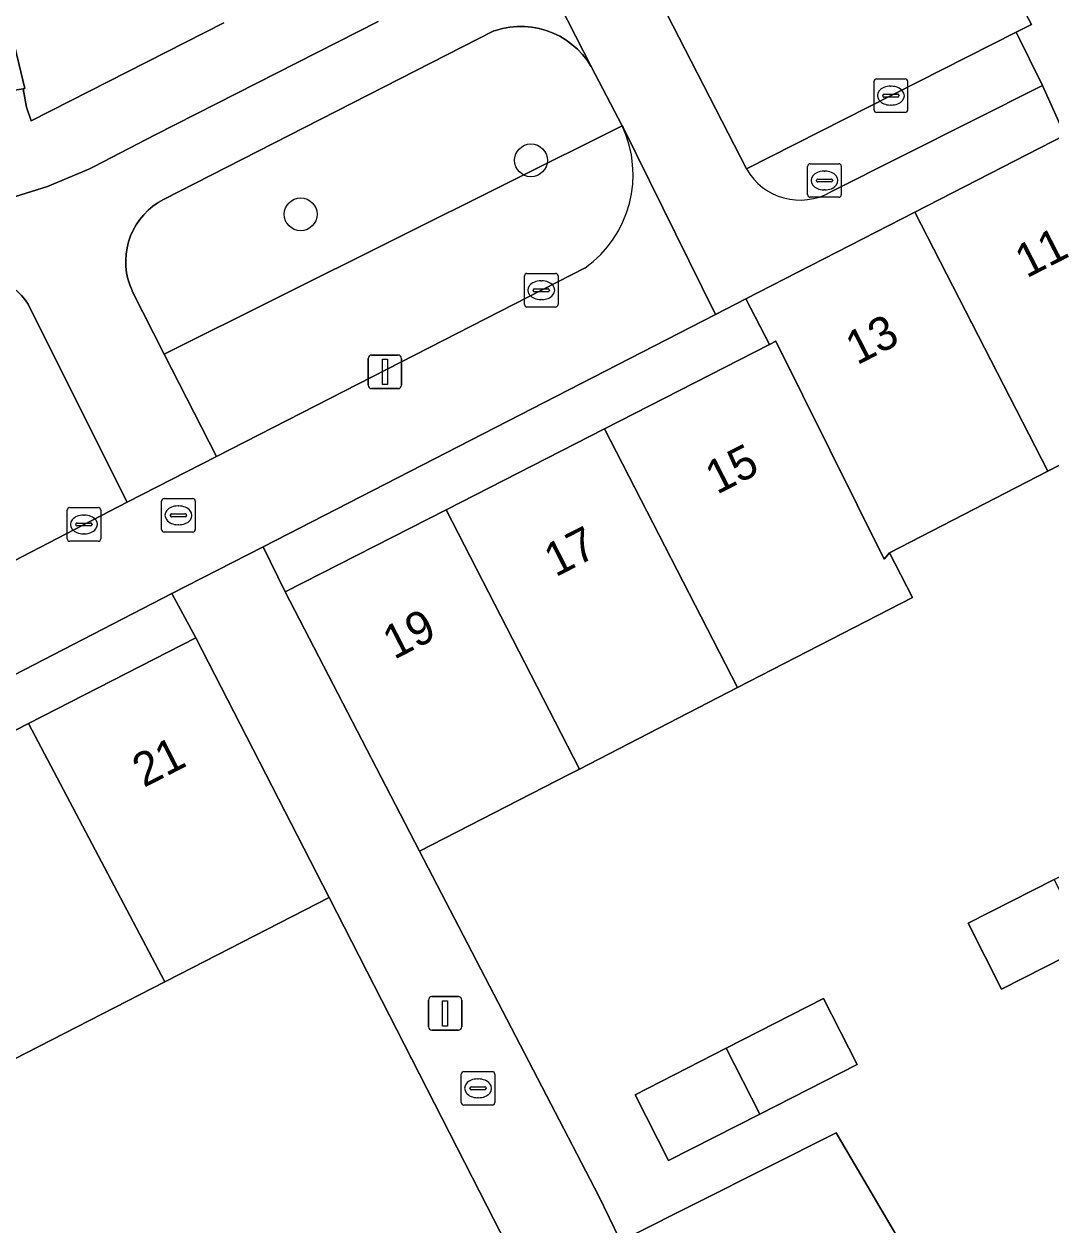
# Model space of a CAD drawing. Extents: x 160377 to 161131, y 383938 to 384853.
# Drawn here: x 161029.82 to 161060.41, y 384104.25 to 384140.01 of the extents above; entities that cross this region are included whole.
import ezdxf

# ---------------------------------------------------------------- set-up
doc = ezdxf.new("R2010")
doc.units = 0
for name, color, linetype in [('IMGEO_Boom', 7, 'Continuous'), ('IMGEO_Erf', 7, 'Continuous'), ('IMGEO_Groenvoorziening', 7, 'Continuous'), ('IMGEO_Kolk', 7, 'Continuous'), ('IMGEO_Lichtmast', 7, 'Continuous'), ('IMGEO_Muur', 7, 'Continuous'), ('IMGEO_Pand', 7, 'Continuous'), ('IMGEO_Pand_nummerreeks', 7, 'Continuous'), ('IMGEO_Parkeervlak_open', 7, 'Continuous'), ('IMGEO_Rijbaan_lokaal_open', 7, 'Continuous'), ('IMGEO_Rioolput', 7, 'Continuous'), ('IMGEO_Voetpad_halfverhard', 7, 'Continuous'), ('IMGEO_Voetpad_open', 7, 'Continuous')]:
    doc.layers.add(name, color=color, linetype=linetype)

msp = doc.modelspace()

# ---------------------------------------------------------------- linework, layer by layer
at = {"layer": 'IMGEO_Boom'}
for centre in [(161044.919, 384135.947), (161038.059, 384134.34)]:
    msp.add_circle(centre, 0.489, dxfattribs=at)
at = {"layer": 'IMGEO_Erf'}
for points in [[(161034.926, 384188.154), (161057.391, 384144.576), (161059.823, 384139.987), (161059.366, 384139.765), (161060.16, 384138.173), (161060.825, 384136.697)], [(161065.173, 384129.188), (161060.316, 384126.688), (161055.594, 384124.258), (161056.279, 384122.926), (161051.074, 384120.247), (161046.362, 384117.822), (161046.049, 384117.661), (161041.603, 384115.373), (161046.943, 384105.106), (161047.557, 384103.835), (161047.283, 384103.702), (161051.279, 384096.671), (161057.133, 384086.372), (161057.479, 384086.551), (161057.345, 384086.808), (161060.522, 384088.46)], [(161053.635, 384084.865), (161050.608, 384090.89), (161045.881, 384100.391), (161043.612, 384104.8), (161038.91, 384114.001), (161034.462, 384111.719), (161034.018, 384111.491), (161029.137, 384108.987), (161024.243, 384106.476), (161019.449, 384104.017), (161018.79, 384105.301), (161013.842, 384102.878), (161009.074, 384100.476), (161007.442, 384103.643), (161005.151, 384108.087), (161002.558, 384106.761), (161001.122, 384109.491), (161000, 384111.558), (160996.945, 384117.185), (160973.277, 384103.758), (160955.415, 384093.563), (160973.352, 384063.337)]]:
    msp.add_lwpolyline(points, dxfattribs=at)
for points in [[(161050.415, 384131.358), (161036.946, 384124.434), (161037.601, 384123.095), (161042.393, 384125.545), (161047.111, 384127.956), (161052.02, 384130.466), (161051.315, 384131.821)], [(161034.221, 384123.045), (161015.1, 384113.176), (161015.705, 384111.888), (161020.168, 384114.173), (161025.064, 384116.68), (161029.948, 384119.18), (161034.932, 384121.732)], [(161064.55, 384114.129), (161061.496, 384112.572), (161058.937, 384111.268), (161057.939, 384113.229), (161060.5, 384114.534), (161063.552, 384116.09)], [(161054.633, 384109.025), (161051.735, 384107.548), (161049.02, 384106.164), (161048.022, 384108.125), (161050.734, 384109.507), (161053.635, 384110.986)], [(161054.008, 384106.99), (161054.077, 384106.873), (161058.069, 384100.086), (161051.611, 384096.838), (161047.809, 384103.873)]]:
    msp.add_lwpolyline(points, close=True, dxfattribs=at)
at = {"layer": 'IMGEO_Groenvoorziening'}
for points in [[(160990.804, 384145.659), (160994.784, 384139.197), (160994.905, 384139.173), (160998.463, 384138.478), (161007.166, 384134.542), (161007.773, 384134.636), (161029.797, 384138.079), (161029.845, 384138.087), (161029.42, 384139.864), (161026.658, 384162.899), (161031.19, 384164.897), (161032.918, 384165.659), (161032.625, 384166.23), (161024.34, 384182.407)], [(161026.658, 384162.899), (161029.42, 384139.864), (161029.845, 384138.087), (161029.797, 384138.079), (161029.891, 384137.526), (161030.032, 384137.124), (161035.775, 384140.036)], [(161035.775, 384140.036), (161030.032, 384137.124), (161029.891, 384137.526), (161029.797, 384138.079), (161007.773, 384134.636), (161008.817, 384133.644), (161006.091, 384132.899), (161000.909, 384131.883), (161000.593, 384131.93), (161000.006, 384132.205), (160999.577, 384132.69), (160996.839, 384136.297), (160994.905, 384139.173), (160994.784, 384139.197), (160990.804, 384145.659)], [(160993.254, 384137.015), (160994.774, 384134.801), (160996.642, 384132.385), (160997.603, 384131.137), (161000, 384130.562), (161005.718, 384129.189), (161006.277, 384131.058), (161011.953, 384131.288), (161012.616, 384129.509), (161018.887, 384131.803), (161023.951, 384133.656), (161027.944, 384134.478), (161029.247, 384134.766), (161030.518, 384135.17), (161031.749, 384135.685), (161031.909, 384135.762), (161033.725, 384136.709), (161040.371, 384140.079)], [(161047.633, 384136.971), (161033.998, 384130.18), (161035.555, 384127.128), (161046.535, 384132.75)]]:
    msp.add_lwpolyline(points, dxfattribs=at)
for points in [[(161047.633, 384136.971), (161046.716, 384138.743), (161046.595, 384138.926), (161046.458, 384139.097), (161046.306, 384139.256), (161046.141, 384139.4), (161045.963, 384139.529), (161045.775, 384139.641), (161045.577, 384139.737), (161045.371, 384139.814), (161045.16, 384139.872), (161044.944, 384139.912), (161044.726, 384139.932), (161044.506, 384139.932), (161044.288, 384139.913), (161044.072, 384139.874), (161043.86, 384139.816), (161043.814, 384139.801), (161033.972, 384134.781), (161033.811, 384134.688), (161033.658, 384134.581), (161033.516, 384134.46), (161033.385, 384134.328), (161033.267, 384134.184), (161033.162, 384134.031), (161033.07, 384133.868), (161032.994, 384133.698), (161032.934, 384133.522), (161032.889, 384133.341), (161032.861, 384133.157), (161032.849, 384132.971), (161032.854, 384132.785), (161032.875, 384132.6), (161032.913, 384132.418), (161032.967, 384132.239), (161033.037, 384132.067), (161033.042, 384132.055), (161033.998, 384130.18)], [(161017.635, 384117.933), (161027.949, 384123.209), (161032.896, 384125.768), (161030.017, 384131.52), (161029.94, 384131.661), (161029.85, 384131.795), (161029.748, 384131.92), (161029.636, 384132.036), (161029.514, 384132.141), (161029.383, 384132.235), (161029.245, 384132.317), (161029.099, 384132.386), (161028.948, 384132.441), (161028.792, 384132.483), (161028.634, 384132.511), (161028.473, 384132.525), (161028.312, 384132.525), (161028.152, 384132.509), (161027.993, 384132.48), (161027.956, 384132.471), (161024.349, 384131.847), (161013.27, 384127.709), (161013.929, 384125.926), (161012.392, 384124.721)]]:
    msp.add_lwpolyline(points, close=True, dxfattribs=at)
msp.add_arc((161044.568, 384135.515), 3.393, 305.4298, 25.408, dxfattribs=at)
at = {"layer": 'IMGEO_Kolk'}
for p, q in [((161055.138, 384137.447), (161055.138, 384138.299)), ((161055.213, 384138.373), (161056.065, 384138.373)), ((161055.626, 384138.153), (161055.651, 384138.153)), ((161056.139, 384138.299), (161056.139, 384137.447)), ((161055.397, 384137.867), (161055.397, 384137.879)), ((161055.835, 384137.83), (161055.437, 384137.83)), ((161055.44, 384137.916), (161055.838, 384137.916)), ((161055.881, 384137.879), (161055.881, 384137.867)), ((161055.649, 384137.593), (161055.624, 384137.593)), ((161056.065, 384137.373), (161055.213, 384137.373)), ((161044.725, 384131.653), (161044.725, 384132.505)), ((161044.8, 384132.579), (161045.652, 384132.579)), ((161045.726, 384132.505), (161045.726, 384131.653)), ((161044.984, 384132.073), (161044.984, 384132.085)), ((161045.422, 384132.036), (161045.024, 384132.036)), ((161045.027, 384132.122), (161045.425, 384132.122)), ((161045.213, 384132.359), (161045.238, 384132.359)), ((161045.468, 384132.085), (161045.468, 384132.073)), ((161045.236, 384131.799), (161045.211, 384131.799)), ((161045.652, 384131.579), (161044.8, 384131.579)), ((161031.179, 384125.605), (161032.031, 384125.605)), ((161031.104, 384124.679), (161031.104, 384125.531)), ((161031.592, 384125.385), (161031.617, 384125.385)), ((161032.105, 384125.531), (161032.105, 384124.679)), ((161031.363, 384125.099), (161031.363, 384125.111)), ((161031.801, 384125.062), (161031.403, 384125.062)), ((161031.406, 384125.148), (161031.804, 384125.148)), ((161031.847, 384125.111), (161031.847, 384125.099)), ((161032.031, 384124.605), (161031.179, 384124.605)), ((161031.615, 384124.825), (161031.59, 384124.825)), ((161042.917, 384108.816), (161043.769, 384108.816)), ((161042.842, 384107.89), (161042.842, 384108.742)), ((161043.33, 384108.596), (161043.355, 384108.596)), ((161043.843, 384108.742), (161043.843, 384107.89)), ((161043.101, 384108.31), (161043.101, 384108.322)), ((161043.539, 384108.273), (161043.141, 384108.273)), ((161043.144, 384108.359), (161043.542, 384108.359)), ((161043.585, 384108.322), (161043.585, 384108.31)), ((161043.769, 384107.816), (161042.917, 384107.816)), ((161043.353, 384108.036), (161043.328, 384108.036))]:
    msp.add_line(p, q, dxfattribs=at)
for points in [[(161055.138, 384137.447), (161055.138, 384138.299)], [(161055.213, 384138.373), (161056.065, 384138.373)], [(161056.139, 384138.299), (161056.139, 384137.447)], [(161056.065, 384137.373), (161055.213, 384137.373)], [(161044.725, 384131.653), (161044.725, 384132.505)], [(161044.8, 384132.579), (161045.652, 384132.579)], [(161045.726, 384132.505), (161045.726, 384131.653)], [(161045.652, 384131.579), (161044.8, 384131.579)], [(161031.179, 384125.605), (161032.031, 384125.605)], [(161031.104, 384124.679), (161031.104, 384125.531)], [(161032.105, 384125.531), (161032.105, 384124.679)], [(161032.031, 384124.605), (161031.179, 384124.605)], [(161042.917, 384108.816), (161043.769, 384108.816)], [(161042.842, 384107.89), (161042.842, 384108.742)], [(161043.843, 384108.742), (161043.843, 384107.89)], [(161043.769, 384107.816), (161042.917, 384107.816)]]:
    msp.add_lwpolyline(points, dxfattribs=at)
for centre, radius, start, end in [((161055.215, 384138.297), 0.0765, 91.552, 178.448), ((161055.215, 384138.297), 0.0765, 91.552, 178.448), ((161056.063, 384138.297), 0.0765, 1.552, 88.448), ((161056.063, 384138.297), 0.0765, 1.552, 88.448), ((161055.437, 384137.876), 0.0403, 85.8775, 175.7526), ((161055.434, 384137.866), 0.0366, 178.938, 274.7102), ((161055.838, 384137.873), 0.043, 264.8664, 352.4533), ((161055.842, 384137.878), 0.0386, 1.7309, 96.639), ((161055.215, 384137.449), 0.0765, 181.552, 268.448), ((161055.215, 384137.449), 0.0765, 181.552, 268.448), ((161056.063, 384137.449), 0.0765, 271.552, 358.448), ((161056.063, 384137.449), 0.0765, 271.552, 358.448), ((161044.802, 384132.503), 0.0765, 91.552, 178.448), ((161044.802, 384132.503), 0.0765, 91.552, 178.448), ((161045.65, 384132.503), 0.0765, 1.552, 88.448), ((161045.65, 384132.503), 0.0765, 1.552, 88.448), ((161045.024, 384132.082), 0.0403, 85.8775, 175.7526), ((161045.021, 384132.072), 0.0366, 178.938, 274.7102), ((161045.425, 384132.079), 0.043, 264.8664, 352.4533), ((161045.429, 384132.084), 0.0386, 1.7309, 96.639), ((161044.802, 384131.655), 0.0765, 181.552, 268.448), ((161044.802, 384131.655), 0.0765, 181.552, 268.448), ((161045.65, 384131.655), 0.0765, 271.552, 358.448), ((161045.65, 384131.655), 0.0765, 271.552, 358.448), ((161031.181, 384125.529), 0.0765, 91.552, 178.448), ((161031.181, 384125.529), 0.0765, 91.552, 178.448), ((161032.029, 384125.529), 0.0765, 1.552, 88.448), ((161032.029, 384125.529), 0.0765, 1.552, 88.448), ((161031.403, 384125.108), 0.0403, 85.8775, 175.7526), ((161031.4, 384125.098), 0.0366, 178.938, 274.7102), ((161031.804, 384125.105), 0.043, 264.8664, 352.4533), ((161031.808, 384125.11), 0.0386, 1.7309, 96.639), ((161031.181, 384124.681), 0.0765, 181.552, 268.448), ((161031.181, 384124.681), 0.0765, 181.552, 268.448), ((161032.029, 384124.681), 0.0765, 271.552, 358.448), ((161032.029, 384124.681), 0.0765, 271.552, 358.448), ((161042.919, 384108.74), 0.0765, 91.552, 178.448), ((161042.919, 384108.74), 0.0765, 91.552, 178.448), ((161043.767, 384108.74), 0.0765, 1.552, 88.448), ((161043.767, 384108.74), 0.0765, 1.552, 88.448), ((161043.141, 384108.319), 0.0403, 85.8775, 175.7526), ((161043.138, 384108.309), 0.0366, 178.938, 274.7102), ((161043.542, 384108.316), 0.043, 264.8664, 352.4533), ((161043.546, 384108.321), 0.0386, 1.7309, 96.639), ((161042.919, 384107.892), 0.0765, 181.552, 268.448), ((161042.919, 384107.892), 0.0765, 181.552, 268.448), ((161043.767, 384107.892), 0.0765, 271.552, 358.448), ((161043.767, 384107.892), 0.0765, 271.552, 358.448)]:
    msp.add_arc(centre, radius, start, end, dxfattribs=at)
for centre, major_axis, ratio, start_param, end_param in [((161055.625, 384137.873), (-0.387, 0.002), 0.722429, 4.712389, 7.853982), ((161055.65, 384137.873), (-0.39, 0.002), 0.717154, 1.570796, 4.712389), ((161045.212, 384132.079), (-0.387, 0.002), 0.722429, 4.712389, 7.853982), ((161045.237, 384132.079), (-0.39, 0.002), 0.717154, 1.570796, 4.712389), ((161031.591, 384125.105), (-0.387, 0.002), 0.722429, 4.712389, 7.853982), ((161031.616, 384125.105), (-0.39, 0.002), 0.717154, 1.570796, 4.712389), ((161043.329, 384108.316), (-0.387, 0.002), 0.722429, 4.712389, 7.853982), ((161043.354, 384108.316), (-0.39, 0.002), 0.717154, 1.570796, 4.712389)]:
    msp.add_ellipse(centre, major_axis=major_axis, ratio=ratio, start_param=start_param, end_param=end_param, dxfattribs=at)
at = {"layer": 'IMGEO_Lichtmast'}
for p, q in [((161040.072, 384129.249), (161040.072, 384130.049)), ((161040.072, 384130.049), (161040.072, 384129.249)), ((161040.172, 384130.149), (161040.962, 384130.149)), ((161040.962, 384130.149), (161040.172, 384130.149)), ((161041.062, 384130.049), (161041.062, 384129.249)), ((161041.062, 384129.249), (161041.062, 384130.049)), ((161040.962, 384129.149), (161040.172, 384129.149)), ((161040.172, 384129.149), (161040.962, 384129.149)), ((161041.866, 384110.145), (161041.866, 384110.945)), ((161041.866, 384110.945), (161041.866, 384110.145)), ((161041.966, 384111.045), (161042.756, 384111.045)), ((161042.756, 384111.045), (161041.966, 384111.045)), ((161042.856, 384110.945), (161042.856, 384110.145)), ((161042.856, 384110.145), (161042.856, 384110.945)), ((161042.756, 384110.045), (161041.966, 384110.045)), ((161041.966, 384110.045), (161042.756, 384110.045))]:
    msp.add_line(p, q, dxfattribs=at)
for points in [[(161040.492, 384130.024), (161040.642, 384130.024), (161040.642, 384129.274), (161040.492, 384129.274), (161040.492, 384130.024)], [(161042.286, 384110.92), (161042.436, 384110.92), (161042.436, 384110.17), (161042.286, 384110.17), (161042.286, 384110.92)]]:
    msp.add_lwpolyline(points, dxfattribs=at)
for centre, start, end in [((161040.172, 384130.049), 90, 180), ((161040.172, 384130.049), 90, 180), ((161040.962, 384130.049), 0, 90), ((161040.962, 384130.049), 360, 90), ((161040.172, 384129.249), 180, 270), ((161040.172, 384129.249), 180, 270), ((161040.962, 384129.249), 270, 0), ((161040.962, 384129.249), 270, 0), ((161041.966, 384110.945), 90, 180), ((161041.966, 384110.945), 90, 180), ((161042.756, 384110.945), 0, 90), ((161042.756, 384110.945), 360, 90), ((161041.966, 384110.145), 180, 270), ((161041.966, 384110.145), 180, 270), ((161042.756, 384110.145), 270, 0), ((161042.756, 384110.145), 270, 0)]:
    msp.add_arc(centre, 0.1, start, end, dxfattribs=at)
at = {"layer": 'IMGEO_Muur'}
for points in [[(161046.943, 384105.106), (161041.603, 384115.373)], [(161043.612, 384104.8), (161038.91, 384114.001)]]:
    msp.add_lwpolyline(points, dxfattribs=at)
at = {"layer": 'IMGEO_Pand'}
for points in [[(161056.35, 384134.403), (161060.316, 384126.688), (161065.173, 384129.188), (161063.496, 384132.448), (161061.209, 384136.894), (161060.825, 384136.697)], [(161055.594, 384124.258), (161060.316, 384126.688), (161056.35, 384134.403), (161051.315, 384131.821), (161052.02, 384130.466), (161052.217, 384130.562), (161055.435, 384124.076)], [(161047.111, 384127.956), (161051.074, 384120.247), (161056.279, 384122.926), (161055.594, 384124.258), (161055.435, 384124.076), (161052.217, 384130.562), (161052.02, 384130.466)], [(161047.111, 384127.956), (161042.393, 384125.545), (161046.362, 384117.822), (161051.074, 384120.247)], [(161046.362, 384117.822), (161042.393, 384125.545), (161037.601, 384123.095), (161041.603, 384115.373), (161046.049, 384117.661)], [(161034.018, 384111.491), (161034.462, 384111.719), (161038.91, 384114.001), (161034.932, 384121.732), (161029.948, 384119.18)], [(161034.018, 384111.491), (161029.948, 384119.18), (161025.064, 384116.68), (161029.137, 384108.987)], [(161060.5, 384114.534), (161057.939, 384113.229), (161058.937, 384111.268), (161061.496, 384112.572)], [(161051.735, 384107.548), (161054.633, 384109.025), (161053.635, 384110.986), (161050.734, 384109.507)], [(161051.735, 384107.548), (161050.734, 384109.507), (161048.022, 384108.125), (161049.02, 384106.164)], [(161047.809, 384103.873), (161051.611, 384096.838), (161058.069, 384100.086), (161054.077, 384106.873), (161054.008, 384106.99)]]:
    msp.add_lwpolyline(points, close=True, dxfattribs=at)
at = {"layer": 'IMGEO_Parkeervlak_open'}
msp.add_lwpolyline([(161053.854, 384135.006), (161060.16, 384138.173), (161059.366, 384139.765), (161051.334, 384135.69)], dxfattribs=at)
msp.add_arc((161052.939, 384136.618), 1.854, 210.0376, 299.5907, dxfattribs=at)
at = {"layer": 'IMGEO_Rijbaan_lokaal_open'}
msp.add_lwpolyline([(161051.555, 384146.247), (161049.465, 384150.301), (161031.902, 384184.537), (161030.69, 384187.11), (161029.845, 384189.107), (161007.611, 384243.106), (161007.188, 384244.204), (161002.501, 384242.268), (161026.728, 384183.712), (161038.886, 384159.984), (161047.13, 384143.894), (161051.334, 384135.69), (161059.366, 384139.765), (161059.823, 384139.987), (161057.391, 384144.576)], dxfattribs=at)
at = {"layer": 'IMGEO_Rioolput'}
for p, q in [((161053.16, 384134.92), (161053.16, 384135.772)), ((161053.235, 384135.846), (161054.087, 384135.846)), ((161053.648, 384135.626), (161053.673, 384135.626)), ((161054.161, 384135.772), (161054.161, 384134.92)), ((161053.419, 384135.34), (161053.419, 384135.352)), ((161053.857, 384135.303), (161053.459, 384135.303)), ((161053.462, 384135.389), (161053.86, 384135.389)), ((161053.903, 384135.352), (161053.903, 384135.34)), ((161053.671, 384135.066), (161053.646, 384135.066)), ((161054.087, 384134.846), (161053.235, 384134.846)), ((161033.918, 384124.951), (161033.918, 384125.803)), ((161033.993, 384125.877), (161034.845, 384125.877)), ((161034.406, 384125.657), (161034.431, 384125.657)), ((161034.919, 384125.803), (161034.919, 384124.951)), ((161034.177, 384125.371), (161034.177, 384125.383)), ((161034.615, 384125.334), (161034.217, 384125.334)), ((161034.22, 384125.42), (161034.618, 384125.42)), ((161034.661, 384125.383), (161034.661, 384125.371)), ((161034.429, 384125.097), (161034.404, 384125.097)), ((161034.845, 384124.877), (161033.993, 384124.877))]:
    msp.add_line(p, q, dxfattribs=at)
for points in [[(161053.16, 384134.92), (161053.16, 384135.772)], [(161053.235, 384135.846), (161054.087, 384135.846)], [(161054.161, 384135.772), (161054.161, 384134.92)], [(161054.087, 384134.846), (161053.235, 384134.846)], [(161033.918, 384124.951), (161033.918, 384125.803)], [(161033.993, 384125.877), (161034.845, 384125.877)], [(161034.919, 384125.803), (161034.919, 384124.951)], [(161034.845, 384124.877), (161033.993, 384124.877)]]:
    msp.add_lwpolyline(points, dxfattribs=at)
for centre, radius, start, end in [((161053.237, 384135.77), 0.0765, 91.552, 178.448), ((161053.237, 384135.77), 0.0765, 91.552, 178.448), ((161054.085, 384135.77), 0.0765, 1.552, 88.448), ((161054.085, 384135.77), 0.0765, 1.552, 88.448), ((161053.459, 384135.349), 0.0403, 85.8775, 175.7526), ((161053.456, 384135.339), 0.0366, 178.938, 274.7102), ((161053.86, 384135.346), 0.043, 264.8664, 352.4533), ((161053.864, 384135.351), 0.0386, 1.7309, 96.639), ((161053.237, 384134.922), 0.0765, 181.552, 268.448), ((161053.237, 384134.922), 0.0765, 181.552, 268.448), ((161054.085, 384134.922), 0.0765, 271.552, 358.448), ((161054.085, 384134.922), 0.0765, 271.552, 358.448), ((161033.995, 384125.801), 0.0765, 91.552, 178.448), ((161033.995, 384125.801), 0.0765, 91.552, 178.448), ((161034.843, 384125.801), 0.0765, 1.552, 88.448), ((161034.843, 384125.801), 0.0765, 1.552, 88.448), ((161034.217, 384125.38), 0.0403, 85.8775, 175.7526), ((161034.214, 384125.37), 0.0366, 178.938, 274.7102), ((161034.618, 384125.377), 0.043, 264.8664, 352.4533), ((161034.622, 384125.382), 0.0386, 1.7309, 96.639), ((161033.995, 384124.953), 0.0765, 181.552, 268.448), ((161033.995, 384124.953), 0.0765, 181.552, 268.448), ((161034.843, 384124.953), 0.0765, 271.552, 358.448), ((161034.843, 384124.953), 0.0765, 271.552, 358.448)]:
    msp.add_arc(centre, radius, start, end, dxfattribs=at)
for centre, major_axis, ratio, start_param, end_param in [((161053.647, 384135.346), (-0.387, 0.002), 0.722429, 4.712389, 7.853982), ((161053.672, 384135.346), (-0.39, 0.002), 0.717154, 1.570796, 4.712389), ((161034.405, 384125.377), (-0.387, 0.002), 0.722429, 4.712389, 7.853982), ((161034.43, 384125.377), (-0.39, 0.002), 0.717154, 1.570796, 4.712389)]:
    msp.add_ellipse(centre, major_axis=major_axis, ratio=ratio, start_param=start_param, end_param=end_param, dxfattribs=at)
at = {"layer": 'IMGEO_Voetpad_halfverhard'}
for points in [[(161029.748, 384131.92), (161029.85, 384131.795), (161029.94, 384131.661), (161030.017, 384131.52), (161032.896, 384125.768), (161035.555, 384127.128), (161033.998, 384130.18), (161033.042, 384132.055), (161033.037, 384132.067), (161032.967, 384132.239), (161032.913, 384132.418), (161032.875, 384132.6), (161032.854, 384132.785), (161032.849, 384132.971), (161032.861, 384133.157), (161032.889, 384133.341), (161032.934, 384133.522), (161032.994, 384133.698), (161033.07, 384133.868), (161033.162, 384134.031), (161033.267, 384134.184), (161033.385, 384134.328), (161033.516, 384134.46), (161033.658, 384134.581), (161033.811, 384134.688), (161033.972, 384134.781), (161043.814, 384139.801), (161043.86, 384139.816), (161044.072, 384139.874), (161044.288, 384139.913), (161044.506, 384139.932), (161044.726, 384139.932), (161044.944, 384139.912), (161045.16, 384139.872), (161045.371, 384139.814), (161045.577, 384139.737), (161045.775, 384139.641), (161045.963, 384139.529), (161046.141, 384139.4), (161046.306, 384139.256), (161046.458, 384139.097), (161046.595, 384138.926), (161046.716, 384138.743), (161044.85, 384142.402)], [(161040.371, 384140.079), (161033.725, 384136.709), (161031.909, 384135.762), (161031.749, 384135.685), (161030.518, 384135.17), (161029.247, 384134.766)]]:
    msp.add_lwpolyline(points, dxfattribs=at)
at = {"layer": 'IMGEO_Voetpad_open'}
for points in [[(161051.334, 384135.69), (161047.13, 384143.894), (161046.665, 384143.657), (161038.436, 384159.755), (161038.886, 384159.984), (161026.728, 384183.712), (161002.501, 384242.268)], [(161000.949, 384238.997), (161008.117, 384221.66), (161009.493, 384218.333), (161009.505, 384218.303), (161011.739, 384212.907), (161011.935, 384212.434), (161021.323, 384189.711), (161024.34, 384182.407), (161032.625, 384166.23), (161032.918, 384165.659), (161036.448, 384158.766), (161044.85, 384142.402), (161046.716, 384138.743), (161047.633, 384136.971), (161047.664, 384136.926), (161050.415, 384131.358), (161051.315, 384131.821), (161056.35, 384134.403), (161060.825, 384136.697), (161060.16, 384138.173), (161053.854, 384135.006)], [(161050.415, 384131.358), (161047.664, 384136.926), (161047.633, 384136.971)], [(161046.535, 384132.75), (161035.555, 384127.128), (161032.896, 384125.768), (161027.949, 384123.209), (161017.635, 384117.933), (161015.881, 384117.064), (161003.527, 384110.903), (161001.122, 384109.491), (161002.558, 384106.761), (161005.151, 384108.087), (161009.82, 384110.475), (161015.1, 384113.176), (161034.221, 384123.045), (161036.946, 384124.434), (161050.415, 384131.358)]]:
    msp.add_lwpolyline(points, dxfattribs=at)
msp.add_lwpolyline([(161041.603, 384115.373), (161037.601, 384123.095), (161036.946, 384124.434), (161034.221, 384123.045), (161034.932, 384121.732), (161038.91, 384114.001), (161043.612, 384104.8), (161045.881, 384100.391), (161050.608, 384090.89), (161053.635, 384084.865), (161060.623, 384069.375), (161065.206, 384071.687), (161057.479, 384086.551), (161057.133, 384086.372), (161051.279, 384096.671), (161047.283, 384103.702), (161047.557, 384103.835), (161046.943, 384105.106)], close=True, dxfattribs=at)
for centre, radius, start, end in [((161044.568, 384135.515), 3.393, 305.4298, 25.408), ((161052.939, 384136.618), 1.854, 210.0376, 299.5907)]:
    msp.add_arc(centre, radius, start, end, dxfattribs=at)

# ---------------------------------------------------------------- texts
at = {"layer": 'IMGEO_Pand_nummerreeks'}
for s, rotation, p in [('11', 27.1458, (161059.679, 384132.424)), ('13', 27.1458, (161054.631, 384129.836)), ('15', 27.0761, (161050.455, 384125.982)), ('17', 27.0761, (161045.649, 384123.525)), ('19', 27.0761, (161040.842, 384121.068)), ('21', 27.1119, (161033.388, 384117.257))]:
    msp.add_text(s, height=1, rotation=rotation, dxfattribs=at).set_placement(p)

doc.saveas('drawing.dxf')
